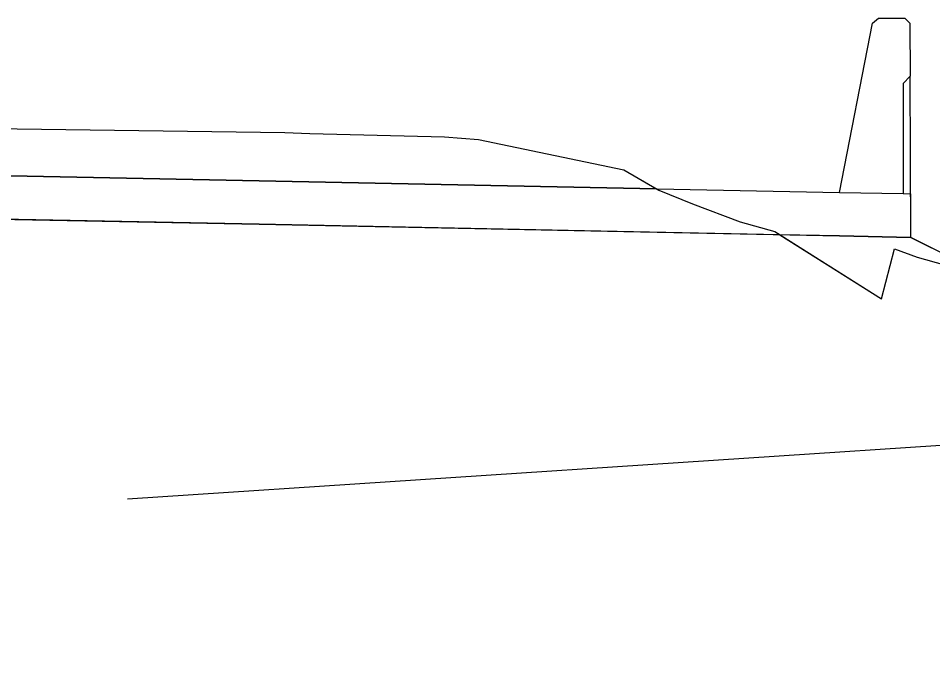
# Model space of a CAD drawing. Extents: x 1574 to 14903, y 7971 to 16537.
# Drawn here: x 14607.85 to 14623.6, y 9508.78 to 9520.16 of the extents above; entities that cross this region are included whole.
import ezdxf

# ---------------------------------------------------------------- set-up
doc = ezdxf.new("R2010")
doc.units = 0
for name, color, linetype in [('DESIGN - EARTHWORK - Shapes', 7, 'Continuous'), ('DESIGN - SURFACE - Bridge Surface Construction Lines', 7, 'Continuous'), ('DESIGN - TYPICAL - Finished Grade and Subgrade', 7, 'Continuous'), ('DESIGN - TYPICAL - Slope Tie Text', 7, 'Continuous'), ('SURVEY - GROUND - Top of Ground', 7, 'Continuous')]:
    doc.layers.add(name, color=color, linetype=linetype)

msp = doc.modelspace()

# ---------------------------------------------------------------- linework, layer by layer
at = {"layer": 'DESIGN - EARTHWORK - Shapes'}
for points in [[(14600, 9517.599), (14588, 9517.359), (14584.691, 9517.293), (14585.624, 9517.614), (14587.137, 9517.927), (14587.531, 9517.974), (14590.032, 9518.087), (14600, 9518.286), (14600.862, 9518.31), (14601.961, 9518.332), (14612.445, 9518.188), (14612.873, 9518.174), (14615.194, 9518.114), (14615.777, 9518.069), (14618.285, 9517.549), (14618.847, 9517.222), (14612, 9517.359)], [(14600, 9516.849), (14596, 9516.769), (14588, 9516.609), (14582.265, 9516.494), (14583.814, 9516.991), (14584.691, 9517.293), (14588, 9517.359), (14600, 9517.599), (14612, 9517.359), (14618.847, 9517.222), (14618.884, 9517.2), (14619.463, 9516.959), (14620.287, 9516.65), (14620.886, 9516.483), (14620.972, 9516.429), (14612, 9516.609), (14604, 9516.769)], [(14622.944, 9516.188), (14623.335, 9516.044), (14623.805, 9515.91), (14624.062, 9509.937), (14626.078, 9509.877), (14630.223, 9509.927), (14631.209, 9509.673), (14631.684, 9509.621), (14637.275, 9509.361), (14623.228, 9516.384), (14622, 9516.409), (14620.972, 9516.429), (14622.721, 9515.323)]]:
    msp.add_lwpolyline(points, close=True, dxfattribs=at)
at = {"layer": 'DESIGN - SURFACE - Bridge Surface Construction Lines'}
for p, q in [((14622, 9517.159), (14622.567, 9520.075)), ((14622.567, 9520.075), (14622.667, 9520.159)), ((14622.667, 9520.159), (14623.125, 9520.159)), ((14623.125, 9520.159), (14623.208, 9520.075)), ((14623.208, 9520.075), (14623.218, 9519.159)), ((14623.218, 9519.159), (14623.093, 9519.034)), ((14623.228, 9516.384), (14623.218, 9519.159)), ((14623.093, 9519.034), (14623.093, 9517.139))]:
    msp.add_line(p, q, dxfattribs=at)
at = {"layer": 'DESIGN - TYPICAL - Finished Grade and Subgrade'}
for p, q in [((14600, 9517.599), (14612, 9517.359)), ((14612, 9517.359), (14622, 9517.159)), ((14622, 9517.159), (14623.093, 9517.139)), ((14623.093, 9517.139), (14623.228, 9517.136)), ((14623.228, 9516.384), (14623.228, 9517.136)), ((14604, 9516.769), (14612, 9516.609)), ((14612, 9516.609), (14622, 9516.409)), ((14622, 9516.409), (14623.228, 9516.384)), ((14623.228, 9516.384), (14631.997, 9512))]:
    msp.add_line(p, q, dxfattribs=at)
at = {"layer": 'DESIGN - TYPICAL - Slope Tie Text'}
msp.add_lwpolyline([(14609.73, 9511.879), (14624.874, 9512.878), (14626.108, 9512)], dxfattribs=at)
at = {"layer": 'SURVEY - GROUND - Top of Ground'}
msp.add_lwpolyline([(14601.961, 9518.332), (14612.445, 9518.188), (14612.873, 9518.174), (14615.194, 9518.114), (14615.777, 9518.069), (14618.285, 9517.549), (14618.884, 9517.2), (14619.463, 9516.959), (14620.287, 9516.65), (14620.886, 9516.483), (14622.721, 9515.323), (14622.944, 9516.188), (14623.335, 9516.044), (14623.805, 9515.91), (14624.062, 9509.937), (14626.078, 9509.877), (14630.223, 9509.927), (14631.209, 9509.673), (14631.684, 9509.621), (14640.215, 9509.224), (14644.442, 9508.928), (14650.085, 9508.78)], dxfattribs=at)
msp.add_lwpolyline([(14601.961, 9518.332), (14612.445, 9518.188), (14612.873, 9518.174), (14615.194, 9518.114), (14615.777, 9518.069), (14618.285, 9517.549), (14618.884, 9517.2), (14619.463, 9516.959), (14620.287, 9516.65), (14620.886, 9516.483), (14622.721, 9515.323), (14622.944, 9516.188), (14623.335, 9516.044), (14623.805, 9515.91), (14624.062, 9509.937), (14626.078, 9509.877), (14630.223, 9509.927), (14631.209, 9509.673), (14631.684, 9509.621), (14640.215, 9509.224), (14644.442, 9508.928), (14650.085, 9508.78)], dxfattribs=at)

doc.saveas('drawing.dxf')
